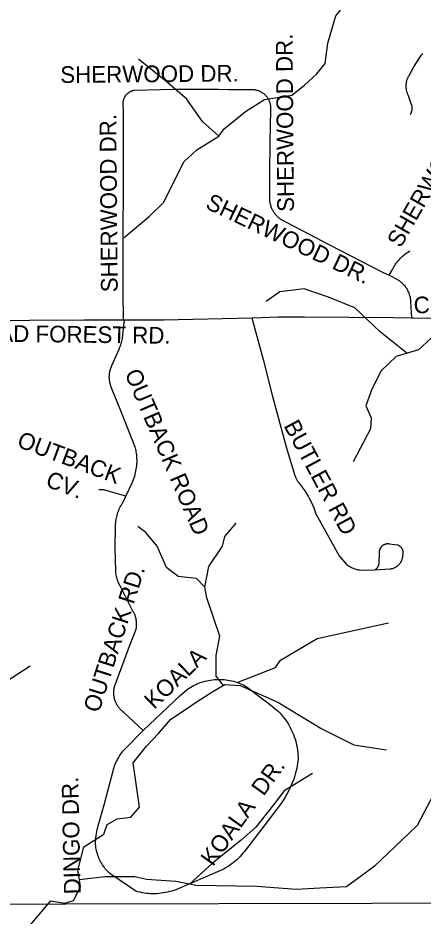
# Model space of a CAD drawing. Extents: x 1670563 to 1761545, y 515755 to 578944.
# Drawn here: x 1690764 to 1692585, y 528045 to 532087 of the extents above; entities that cross this region are included whole.
import ezdxf

# ---------------------------------------------------------------- set-up
doc = ezdxf.new("R2010")
doc.units = 0
for name, color, linetype in [('5_sectionlines', 7, 'Continuous'), ('SHP_LINE', 7, 'Continuous'), ('STREETCL', 7, 'Continuous'), ('STRNAMES', 7, 'Continuous')]:
    doc.layers.add(name, color=color, linetype=linetype)

msp = doc.modelspace()

# ---------------------------------------------------------------- linework, layer by layer
at = {"layer": '5_sectionlines'}
msp.add_lwpolyline([(1683015, 528116), (1688224.2, 528093.7), (1693732, 528106.5)], dxfattribs=at)
at = {"layer": 'SHP_LINE'}
for points in [[(1691667, 531555), (1691690, 531588), (1691786, 531666), (1691872, 531720), (1691995, 531739), (1692051, 531785), (1692107, 531835), (1692145, 531882), (1692157, 531973), (1692193, 532097), (1692213, 532122)], [(1691667, 531555), (1691593, 531621), (1691521, 531723), (1691428, 531802), (1691305, 531902)], [(1691241, 531099), (1691353, 531193), (1691420, 531258), (1691509, 531440), (1691568, 531493), (1691667, 531555)], [(1692512, 530578), (1692392, 530674), (1692278, 530783), (1692159, 530830), (1692050, 530868), (1691941, 530854), (1691879, 530811)], [(1692726, 530730), (1692658, 530690), (1692622, 530648), (1692564, 530593), (1692464, 530564), (1692396, 530499), (1692354, 530416), (1692328, 530341), (1692351, 530287), (1692348, 530238), (1692270, 530090)], [(1691603, 529525), (1691621, 529619), (1691683, 529710), (1691694, 529754), (1691745, 529813)], [(1691603, 529525), (1691566, 529564), (1691484, 529573), (1691431, 529614), (1691390, 529710), (1691339, 529772), (1691303, 529799)], [(1691687, 529083), (1691655, 529124), (1691654, 529218), (1691671, 529305), (1691612, 529477), (1691603, 529525)], [(1691749, 529096), (1691921, 529163), (1691944, 529197), (1692108, 529294), (1692430, 529365)], [(1690157, 528797), (1690269, 528849), (1690385, 528909), (1690595, 528948), (1690656, 529046), (1690733, 529115), (1690819, 529171)], [(1691040, 528208), (1691033, 528250), (1691059, 528357), (1691150, 528414), (1691164, 528457), (1691209, 528482), (1691271, 528490), (1691310, 528535), (1691293, 528650), (1691282, 528735), (1691341, 528810), (1691396, 528867), (1691450, 528931), (1691512, 528972), (1691569, 529010), (1691639, 529056), (1691694, 529087), (1691762, 529083)], [(1691762, 529083), (1691932, 529007), (1692129, 528887), (1692274, 528815), (1692421, 528793)], [(1692088, 528686), (1691961, 528608), (1691913, 528546), (1691833, 528445), (1691768, 528388), (1691637, 528282), (1691535, 528189)], [(1692647, 528621), (1692558, 528452), (1692428, 528328), (1692366, 528269), (1692330, 528242), (1692241, 528177), (1692120, 528170), (1692014, 528164), (1691838, 528178), (1691563, 528183), (1691535, 528189)], [(1690320, 527578), (1690355, 527741), (1690441, 527883), (1690660, 527913), (1690785, 527965), (1690911, 528113), (1690974, 528103), (1691013, 528115), (1691045, 528176), (1691040, 528208)], [(1691535, 528189), (1691473, 528201), (1691342, 528209), (1691289, 528222), (1691154, 528222), (1691040, 528208)]]:
    msp.add_lwpolyline(points, dxfattribs=at)
at = {"layer": 'STREETCL'}
for points in [[(1692527.3, 531652.8), (1692528.3, 531654.3), (1692529.2, 531655.8), (1692530, 531657.3), (1692530.8, 531658.9), (1692531.6, 531660.5), (1692532.2, 531662.1), (1692532.9, 531663.8), (1692533.4, 531665.4), (1692534, 531667.1), (1692534.4, 531668.8), (1692534.8, 531670.5), (1692535.2, 531672.3), (1692535.4, 531674), (1692535.7, 531675.8), (1692535.8, 531677.5), (1692535.9, 531679.3), (1692536, 531681), (1692535.9, 531682.8), (1692535.8, 531684.6), (1692535.7, 531686.3), (1692535.5, 531688.1), (1692535.2, 531689.8), (1692534.9, 531691.5), (1692534.5, 531693.3), (1692527.4, 531714.7), (1692519.6, 531735.9), (1692518.1, 531738.9), (1692516.7, 531741.9), (1692515.5, 531744.9), (1692514.3, 531748), (1692513.2, 531751.1), (1692512.3, 531754.3), (1692511.4, 531757.5), (1692510.7, 531760.7), (1692510.1, 531764), (1692509.6, 531767.2), (1692509.2, 531770.5), (1692508.9, 531773.8), (1692508.8, 531777.1), (1692508.7, 531780.4), (1692508.8, 531783.7), (1692509, 531787), (1692509.3, 531790.3), (1692509.7, 531793.6), (1692510.3, 531796.9), (1692510.9, 531800.1), (1692511.7, 531803.3), (1692512.5, 531806.5), (1692513.5, 531809.7), (1692514.6, 531812.8), (1692515.8, 531815.9), (1692517.1, 531818.9), (1692518.5, 531821.9), (1692520, 531824.8), (1692521.7, 531827.7), (1692543.9, 531866.4), (1692575.8, 531918.8), (1692578, 531921), (1692580.3, 531923.2), (1692582.6, 531925.3), (1692585, 531927.2)], [(1691237.2, 530728.5), (1691236.6, 530853.5), (1691236.3, 531036), (1691236.3, 531160.7), (1691237.7, 531283.9), (1691237.2, 531409.9), (1691237.3, 531516.9), (1691237.3, 531662.3), (1691236.8, 531702.8), (1691236.8, 531704.8), (1691236.9, 531706.9), (1691237, 531708.9), (1691237.3, 531710.9), (1691237.6, 531712.9), (1691237.9, 531714.9), (1691238.4, 531716.9), (1691238.9, 531718.9), (1691239.4, 531720.9), (1691240.1, 531722.8), (1691240.8, 531724.7), (1691241.5, 531726.6), (1691242.4, 531728.5), (1691243.3, 531730.3), (1691244.2, 531732.1), (1691245.2, 531733.9), (1691246.3, 531735.6), (1691247.5, 531737.3), (1691248.7, 531738.9), (1691249.9, 531740.6), (1691251.2, 531742.1), (1691252.6, 531743.6), (1691254, 531745.1), (1691255.5, 531746.5), (1691257, 531747.9), (1691258.5, 531749.2), (1691260.1, 531750.5), (1691261.8, 531751.7), (1691263.5, 531752.8), (1691265.2, 531753.9), (1691267, 531754.9), (1691268.8, 531755.9), (1691270.6, 531756.8), (1691272.5, 531757.6), (1691274.3, 531758.4), (1691276.3, 531759.1), (1691278.2, 531759.8), (1691280.1, 531760.3), (1691282.1, 531760.8), (1691284.1, 531761.3), (1691286.1, 531761.7), (1691288.1, 531762), (1691462.1, 531766.1), (1691664.1, 531766.6), (1691710.4, 531765.2), (1691812.9, 531765.2), (1691815.8, 531765.2), (1691818.8, 531765.2), (1691821.7, 531765), (1691824.6, 531764.7), (1691827.5, 531764.3), (1691830.5, 531763.8), (1691833.3, 531763.2), (1691836.2, 531762.5), (1691839, 531761.7), (1691841.8, 531760.8), (1691844.6, 531759.9), (1691847.4, 531758.8), (1691850.1, 531757.6), (1691852.7, 531756.3), (1691855.3, 531755), (1691857.9, 531753.5), (1691860.4, 531752), (1691862.9, 531750.3), (1691865.3, 531748.6), (1691867.6, 531746.8), (1691869.9, 531745), (1691872.1, 531743), (1691874.2, 531741), (1691876.3, 531738.9), (1691878.2, 531736.7), (1691880.2, 531734.5), (1691882, 531732.2), (1691883.7, 531729.8), (1691885.4, 531727.4), (1691887, 531724.9), (1691888.5, 531722.3), (1691889.9, 531719.7), (1691891.2, 531717.1), (1691892.4, 531714.4), (1691893.5, 531711.7), (1691894.6, 531708.9), (1691895.5, 531706.1), (1691896.3, 531703.3), (1691897.1, 531700.5), (1691897.7, 531697.6), (1691898.3, 531694.7), (1691898.7, 531691.8), (1691899, 531688.9), (1691899.2, 531685.9), (1691899.4, 531683), (1691899.4, 531680), (1691899.3, 531677.1), (1691899.1, 531674.1), (1691895.4, 531529.2), (1691895, 531386), (1691893.7, 531282.1), (1691893.6, 531278), (1691893.7, 531274), (1691894, 531269.9), (1691894.3, 531265.9), (1691894.8, 531261.9), (1691895.5, 531257.9), (1691896.3, 531254), (1691897.2, 531250), (1691898.2, 531246.1), (1691899.4, 531242.2), (1691900.7, 531238.4), (1691902.1, 531234.6), (1691903.7, 531230.9), (1691905.4, 531227.2), (1691907.2, 531223.6), (1691909.1, 531220.1), (1691911.1, 531216.6), (1691913.3, 531213.2), (1691915.6, 531209.8), (1691918, 531206.6), (1691920.5, 531203.4), (1691923.1, 531200.3), (1691925.8, 531197.3), (1691928.6, 531194.4), (1691931.5, 531191.6), (1691934.5, 531188.9), (1691937.6, 531186.3), (1691940.8, 531183.8), (1691944, 531181.4), (1692164.3, 531066.5), (1692402.8, 530943.5), (1692431.7, 530929)], [(1692431.7, 530929), (1692447.3, 530955.1), (1692450.5, 530961.2), (1692453.9, 530967.2), (1692457.5, 530973.1), (1692461.2, 530978.8), (1692465.2, 530984.4), (1692469.4, 530989.9), (1692473.7, 530995.2), (1692478.3, 531000.4), (1692483, 531005.4), (1692487.8, 531010.3), (1692492.8, 531015), (1692498, 531019.5), (1692503.4, 531023.9), (1692508.8, 531028), (1692514.5, 531032), (1692520.2, 531035.8), (1692526.1, 531039.3)], [(1692431.7, 530929), (1692469.9, 530909.7), (1692473.4, 530907.5), (1692476.9, 530905.2), (1692480.2, 530902.7), (1692483.5, 530900.1), (1692486.7, 530897.4), (1692489.8, 530894.6), (1692492.8, 530891.7), (1692495.7, 530888.7), (1692498.5, 530885.6), (1692501.2, 530882.4), (1692503.8, 530879.1), (1692506.3, 530875.8), (1692508.6, 530872.3), (1692510.8, 530868.8), (1692513, 530865.2), (1692514.9, 530861.5), (1692516.8, 530857.8), (1692518.5, 530854), (1692520.1, 530850.1), (1692521.6, 530846.2), (1692522.9, 530842.2), (1692524.1, 530838.2), (1692525.2, 530834.2), (1692526.1, 530830.1), (1692526.9, 530826), (1692527.6, 530821.9), (1692528.1, 530817.8), (1692528.4, 530813.6), (1692528.6, 530809.4), (1692532.5, 530737.9)], [(1691241.7, 530728.5), (1691417.9, 530728.9), (1691814.3, 530737.5)], [(1691814.3, 530737.5), (1691819.2, 530737.7), (1691935.5, 530741.2), (1692051.8, 530742.1), (1692451.1, 530739.4), (1692532.5, 530737.9)], [(1691814.3, 530737.5), (1691866.1, 530549.5), (1691906.6, 530389.4), (1691969.2, 530156.6), (1691998, 530061.6), (1692008.8, 530027.3), (1692009.9, 530024.1), (1692011.1, 530020.8), (1692012.4, 530017.7), (1692013.9, 530014.5), (1692015.4, 530011.5), (1692017.1, 530008.4), (1692018.8, 530005.5), (1692020.7, 530002.6), (1692022.6, 529999.7), (1692024.7, 529997), (1692026.8, 529994.3), (1692035.9, 529982.9), (1692044.5, 529971.3), (1692052.7, 529959.4), (1692060.6, 529947.2), (1692068, 529934.8), (1692074.9, 529922.1), (1692081.5, 529909.2), (1692087.6, 529896), (1692093.2, 529882.7), (1692098.4, 529869.2), (1692103.1, 529855.5), (1692207.8, 529666.9), (1692240.8, 529627.8), (1692244.2, 529625.2), (1692247.6, 529622.8), (1692251.2, 529620.5), (1692254.8, 529618.3), (1692258.6, 529616.3), (1692262.3, 529614.3), (1692266.2, 529612.5), (1692270.1, 529610.9), (1692274, 529609.3), (1692278, 529607.9), (1692282.1, 529606.6), (1692286.1, 529605.5), (1692290.3, 529604.4), (1692294.4, 529603.6), (1692298.6, 529602.8), (1692302.8, 529602.2), (1692366.1, 529602.9), (1692435.9, 529607.3), (1692438.1, 529607.5), (1692440.4, 529607.8), (1692442.6, 529608.2), (1692444.8, 529608.7), (1692446.9, 529609.3), (1692449.1, 529609.9), (1692451.2, 529610.6), (1692453.3, 529611.4), (1692455.4, 529612.3), (1692457.4, 529613.2), (1692459.5, 529614.2), (1692461.4, 529615.3), (1692463.4, 529616.4), (1692465.3, 529617.6), (1692467.1, 529618.9), (1692468.9, 529620.2), (1692470.7, 529621.6), (1692472.4, 529623.1), (1692474.1, 529624.6), (1692475.7, 529626.1), (1692477.2, 529627.8), (1692478.7, 529629.4), (1692480.1, 529631.2), (1692481.5, 529633), (1692482.8, 529634.8), (1692484.1, 529636.7), (1692485.2, 529638.6), (1692486.4, 529640.5), (1692487.4, 529642.5), (1692488.4, 529644.5), (1692489.3, 529646.6), (1692490.1, 529648.7), (1692490.9, 529650.8), (1692491.5, 529652.9), (1692492.2, 529655.1), (1692492.7, 529657.3), (1692493.1, 529659.5), (1692493.5, 529661.7), (1692493.8, 529663.9), (1692494, 529666.1), (1692494.2, 529668.4), (1692494.5, 529669.6), (1692494.9, 529670.8), (1692495.1, 529672), (1692495.4, 529673.3), (1692495.6, 529674.5), (1692495.7, 529675.8), (1692495.8, 529677), (1692495.9, 529678.3), (1692495.9, 529679.6), (1692495.9, 529680.8), (1692495.8, 529682.1), (1692495.7, 529683.3), (1692495.5, 529684.6), (1692495.3, 529685.8), (1692495.1, 529687.1), (1692494.8, 529688.3), (1692494.4, 529689.5), (1692494.1, 529690.7), (1692493.7, 529691.9), (1692493.2, 529693.1), (1692492.7, 529694.3), (1692492.2, 529695.4), (1692491.6, 529696.5), (1692491, 529697.6), (1692490.3, 529698.7), (1692489.7, 529699.8), (1692488.9, 529700.8), (1692488.2, 529701.8), (1692487.4, 529702.8), (1692486.6, 529703.8), (1692485.7, 529704.7), (1692484.8, 529705.6), (1692483.9, 529706.4), (1692483, 529707.3), (1692482, 529708.1), (1692481, 529708.8), (1692479.9, 529709.6), (1692478.9, 529710.3), (1692477.8, 529710.9), (1692476.7, 529711.5), (1692475.6, 529712.1), (1692474.4, 529712.6), (1692473.3, 529713.2), (1692472.1, 529713.6), (1692470.9, 529714), (1692469.7, 529714.4), (1692433.7, 529719.4), (1692432.4, 529719.7), (1692431.1, 529719.8), (1692429.7, 529720), (1692428.4, 529720), (1692427, 529720.1), (1692425.7, 529720.1), (1692424.3, 529720), (1692423, 529719.9), (1692421.6, 529719.7), (1692420.3, 529719.5), (1692418.9, 529719.3), (1692417.6, 529719), (1692416.3, 529718.7), (1692415, 529718.3), (1692413.7, 529717.9), (1692412.5, 529717.4), (1692411.2, 529716.9), (1692410, 529716.3), (1692408.8, 529715.7), (1692407.6, 529715.1), (1692406.4, 529714.4), (1692405.3, 529713.7), (1692404.1, 529712.9), (1692403, 529712.1), (1692402, 529711.3), (1692400.9, 529710.4), (1692399.9, 529709.5), (1692399, 529708.5), (1692398, 529707.6), (1692397.1, 529706.6), (1692396.3, 529705.5), (1692395.4, 529704.4), (1692394.6, 529703.4), (1692393.9, 529702.2), (1692393.2, 529701.1), (1692392.5, 529699.9), (1692391.8, 529698.7), (1692391.3, 529697.5), (1692390.7, 529696.3), (1692390.2, 529695), (1692389.7, 529693.7), (1692389.3, 529692.4), (1692388.9, 529691.1), (1692388.6, 529689.8), (1692388.3, 529688.5), (1692388.1, 529687.2), (1692387.9, 529685.8), (1692387.7, 529684.5), (1692387.6, 529683.1), (1692387.6, 529681.8), (1692387.6, 529680.4), (1692387.6, 529679.1), (1692387.7, 529677.7), (1692386.3, 529635.3), (1692386.2, 529633.9), (1692386.1, 529632.5), (1692385.9, 529631.1), (1692385.7, 529629.7), (1692385.4, 529628.4), (1692385.1, 529627), (1692384.8, 529625.7), (1692384.4, 529624.3), (1692383.9, 529623), (1692383.4, 529621.7), (1692382.9, 529620.4), (1692382.3, 529619.1), (1692381.7, 529617.9), (1692381.1, 529616.6), (1692380.4, 529615.4), (1692379.6, 529614.2), (1692378.8, 529613.1), (1692378, 529611.9), (1692377.2, 529610.8), (1692376.3, 529609.8), (1692375.3, 529608.7), (1692374.4, 529607.7), (1692373.4, 529606.7), (1692372.4, 529605.8), (1692371.3, 529604.9), (1692370.2, 529604), (1692369.1, 529603.2)], [(1692532.5, 530737.9), (1692541, 530737.6), (1692619.7, 530736.4), (1692698.4, 530737.6), (1692777.1, 530741.1), (1692823.1, 530743.2), (1692869.2, 530743.8), (1692915.2, 530742.9), (1693236.9, 530743.8), (1693353.2, 530743.8), (1693457.8, 530744.7), (1693540.5, 530747.8), (1693623.3, 530748.6), (1693706.1, 530747.1)], [(1690197.1, 530728.1), (1690371.8, 530724.6), (1690614.8, 530725.5), (1690815.7, 530727.2), (1691059.7, 530728), (1691241.7, 530728.5)], [(1691248.5, 529934.7), (1691276.7, 529995.2), (1691280, 530002.5), (1691283, 530010), (1691285.7, 530017.5), (1691288.2, 530025.1), (1691290.5, 530032.8), (1691292.4, 530040.6), (1691294.1, 530048.5), (1691295.6, 530056.4), (1691296.8, 530064.3), (1691297.7, 530072.3), (1691298.3, 530080.3), (1691298.7, 530088.3), (1691298.7, 530096.3), (1691298.6, 530104.3), (1691298.1, 530112.3), (1691297.4, 530120.3), (1691296.4, 530128.3), (1691295.4, 530134), (1691294.3, 530139.7), (1691293, 530145.4), (1691291.5, 530151), (1691289.8, 530156.6), (1691288, 530162.1), (1691285.9, 530167.5), (1691225.7, 530318.3), (1691183.1, 530425.2), (1691181.5, 530429.3), (1691180.1, 530433.4), (1691178.9, 530437.6), (1691177.8, 530441.8), (1691176.8, 530446.1), (1691176, 530450.3), (1691175.3, 530454.6), (1691174.8, 530459), (1691174.4, 530463.3), (1691174.2, 530467.6), (1691174.2, 530472), (1691174.3, 530476.3), (1691174.5, 530480.7), (1691174.9, 530485), (1691175.4, 530489.3), (1691176.1, 530493.6), (1691177, 530497.9), (1691177.9, 530502.1), (1691179.1, 530506.3), (1691180.3, 530510.5), (1691181.8, 530514.6), (1691183.3, 530518.7), (1691185, 530522.7), (1691219.7, 530600.1), (1691222, 530605.4), (1691224.1, 530610.7), (1691226, 530616.1), (1691227.7, 530621.6), (1691229.3, 530627.1), (1691230.6, 530632.7), (1691231.8, 530638.3), (1691232.8, 530643.9), (1691233.7, 530649.6), (1691234.3, 530655.3), (1691234.8, 530661), (1691241.7, 530728.5)], [(1691248.5, 529934.7), (1691158.5, 529960.8), (1691155.8, 529961.5), (1691153, 529962.2), (1691150.2, 529962.7), (1691147.4, 529963.2), (1691144.6, 529963.5), (1691141.7, 529963.8), (1691138.9, 529963.9), (1691136, 529964), (1691133.2, 529963.9), (1691130.3, 529963.8), (1691127.5, 529963.5)], [(1691326, 528879.6), (1691238.7, 528961.6), (1691235.6, 528964), (1691232.7, 528966.5), (1691229.8, 528969), (1691227, 528971.7), (1691224.3, 528974.5), (1691221.7, 528977.3), (1691219.2, 528980.3), (1691216.8, 528983.3), (1691214.5, 528986.4), (1691212.3, 528989.6), (1691210.3, 528992.9), (1691208.3, 528996.2), (1691206.5, 528999.6), (1691204.8, 529003.1), (1691203.2, 529006.6), (1691201.7, 529010.2), (1691200.4, 529013.8), (1691199.2, 529017.5), (1691198.1, 529021.2), (1691197.2, 529024.9), (1691196.3, 529028.7), (1691195.6, 529032.5), (1691195.1, 529036.3), (1691194.7, 529040.2), (1691194.4, 529044), (1691194.2, 529047.9), (1691194.2, 529051.7), (1691194.3, 529055.6), (1691194.6, 529059.4), (1691195, 529063.3), (1691195.5, 529067.1), (1691196.1, 529070.9), (1691196.9, 529074.7), (1691197.8, 529078.5), (1691198.9, 529082.2), (1691200.1, 529085.9), (1691265.6, 529260.1), (1691292.4, 529328.6), (1691293.4, 529332.2), (1691294.3, 529335.8), (1691295, 529339.5), (1691295.7, 529343.1), (1691296.2, 529346.8), (1691296.6, 529350.5), (1691296.8, 529354.2), (1691296.9, 529358), (1691296.9, 529361.7), (1691296.8, 529365.4), (1691296.5, 529369.1), (1691296.2, 529372.8), (1691295.6, 529376.5), (1691295, 529380.2), (1691294.2, 529383.9), (1691293.4, 529387.5), (1691292.3, 529391.1), (1691291.2, 529394.6), (1691290, 529398.1), (1691288.6, 529401.6), (1691287.1, 529405), (1691285.5, 529408.4), (1691283.8, 529411.7), (1691281.9, 529414.9), (1691221.1, 529533.6), (1691218.7, 529538.3), (1691216.5, 529543.2), (1691214.5, 529548.2), (1691212.6, 529553.2), (1691210.9, 529558.2), (1691209.3, 529563.4), (1691207.9, 529568.5), (1691206.8, 529573.7), (1691205.7, 529579), (1691204.9, 529584.3), (1691204.2, 529589.6), (1691203.7, 529594.9), (1691203.4, 529600.2), (1691201.1, 529701.1), (1691202.1, 529801.9), (1691202.4, 529808.8), (1691203, 529815.6), (1691203.7, 529822.3), (1691204.7, 529829.1), (1691205.9, 529835.8), (1691207.4, 529842.5), (1691209, 529849.1), (1691210.9, 529855.7), (1691213, 529862.2), (1691215.3, 529868.6), (1691217.9, 529874.9), (1691220.6, 529881.2), (1691223.6, 529887.3), (1691226.7, 529893.4), (1691230.1, 529899.3), (1691233.7, 529905.1), (1691237.4, 529910.8), (1691248.5, 529934.7)], [(1691326, 528879.6), (1691493, 529038.2), (1691525.7, 529066.3), (1691532.9, 529071.1), (1691540.3, 529075.6), (1691547.8, 529079.9), (1691555.5, 529083.9), (1691563.4, 529087.6), (1691571.3, 529091.1), (1691579.4, 529094.3), (1691587.5, 529097.2), (1691595.8, 529099.8), (1691604.2, 529102.1), (1691612.6, 529104.2), (1691621.1, 529105.9), (1691629.6, 529107.4), (1691638.2, 529108.5), (1691646.8, 529109.4), (1691655.5, 529109.9), (1691664.2, 529110.2), (1691672.8, 529110.1), (1691681.5, 529109.8), (1691690.1, 529109.2), (1691698.8, 529108.2), (1691707.3, 529107), (1691715.9, 529105.4), (1691724.4, 529103.6), (1691732.8, 529101.5), (1691741.1, 529099), (1691749.3, 529096.3), (1691757.5, 529093.4), (1691765.5, 529090.1), (1691773.4, 529086.5), (1691781.2, 529082.7), (1691788.8, 529078.6), (1691893.5, 529000.8), (1691926.1, 528973.9), (1691933.6, 528966.6), (1691940.9, 528959), (1691948, 528951.2), (1691954.8, 528943.1), (1691961.3, 528934.9), (1691967.5, 528926.4), (1691973.4, 528917.6), (1691979, 528908.7), (1691984.2, 528899.6), (1691989.2, 528890.4), (1691993.9, 528880.9), (1691998.2, 528871.3), (1692002.2, 528861.6), (1692005.8, 528851.7), (1692009.1, 528841.7), (1692012.1, 528831.6), (1692014.7, 528821.4), (1692016.9, 528811.1), (1692018.8, 528800.8), (1692020.3, 528790.4), (1692021.5, 528779.9), (1692022.3, 528769.4), (1692022.8, 528758.9), (1692022.9, 528748.4), (1692020.8, 528733.7), (1692018.3, 528719), (1692015.2, 528704.5), (1692011.6, 528690), (1692007.6, 528675.7), (1692003, 528661.6), (1691997.9, 528647.6), (1691992.4, 528633.8), (1691986.4, 528620.2), (1691979.9, 528606.8), (1691972.9, 528593.7), (1691965.5, 528580.8), (1691957.6, 528568.2), (1691949.3, 528555.8), (1691940.5, 528543.8), (1691931.4, 528532.1), (1691781.3, 528335.5), (1691775.1, 528327.6), (1691768.6, 528320), (1691761.9, 528312.7), (1691754.9, 528305.5), (1691747.7, 528298.6), (1691740.2, 528292), (1691732.5, 528285.6), (1691724.6, 528279.5), (1691716.5, 528273.7), (1691708.2, 528268.1), (1691699.7, 528262.9), (1691691, 528257.9), (1691682.1, 528253.3), (1691472.8, 528163.7), (1691463.7, 528160.5), (1691454.6, 528157.5), (1691445.4, 528154.9), (1691436, 528152.5), (1691426.6, 528150.6), (1691417.2, 528148.9), (1691407.7, 528147.5), (1691398.1, 528146.5), (1691388.5, 528145.8), (1691378.9, 528145.5), (1691369.3, 528145.4), (1691359.7, 528145.7), (1691350.1, 528146.4), (1691340.6, 528147.3), (1691331.1, 528148.6), (1691321.6, 528150.2), (1691312.2, 528152.2), (1691302.8, 528154.4), (1691293.6, 528157), (1691180.4, 528232.9), (1691175.2, 528237.6), (1691170.2, 528242.5), (1691165.3, 528247.5), (1691160.7, 528252.8), (1691156.2, 528258.1), (1691151.9, 528263.7), (1691147.8, 528269.4), (1691143.9, 528275.2), (1691140.2, 528281.1), (1691136.7, 528287.2), (1691133.4, 528293.4), (1691130.4, 528299.7), (1691127.5, 528306.1), (1691124.9, 528312.6), (1691122.5, 528319.2), (1691120.3, 528325.8), (1691118.4, 528332.6), (1691116.7, 528339.4), (1691115.2, 528346.2), (1691114, 528353.1), (1691113, 528360.1), (1691112.7, 528369.5), (1691112.7, 528378.9), (1691113, 528388.3), (1691113.7, 528397.7), (1691114.7, 528407.1), (1691116, 528416.4), (1691117.6, 528425.7), (1691119.6, 528434.9), (1691121.9, 528444), (1691124.5, 528453.1), (1691127.4, 528462.1), (1691150.3, 528545.2), (1691190.9, 528698.8), (1691193, 528706.3), (1691195.4, 528713.8), (1691198, 528721.2), (1691200.9, 528728.5), (1691204, 528735.7), (1691207.3, 528742.8), (1691210.9, 528749.8), (1691214.7, 528756.6), (1691218.7, 528763.4), (1691222.9, 528770), (1691227.4, 528776.4), (1691232, 528782.7), (1691236.9, 528788.9), (1691241.9, 528794.9), (1691326, 528879.6)]]:
    msp.add_lwpolyline(points, dxfattribs=at)

# ---------------------------------------------------------------- texts
at = {"layer": 'STRNAMES'}
for s, rotation, p in [('SHERWOOD DR.', 90.4952, (1692004.6, 531214.5)), ('SHERWOOD DR.', 0.4952, (1690954, 531794.3)), ('SHERWOOD DR.', 90.4952, (1691212, 530852.8)), ('SHERWOOD', 60.3772, (1692484.1, 531048.6)), ('SHERWOOD DR.', 334.5071, (1691602, 531232.4)), ('CRAIGHEAD FOREST RD', 2.2662, (1692543.9, 530756.6)), ('CRAIGHEAD FOREST RD.', 359.3102, (1690217.9, 530635.5)), ('OUTBACK ROAD', 293.2814, (1691241.7, 530487.8)), ('BUTLER RD', 298.2024, (1691956.4, 530252.3)), ('OUTBACK', 339.4119, (1690754.4, 530158.8)), ('CV.', 339.4119, (1690883.1, 529980.3)), ('OUTBACK RD.', 72.2635, (1691127.4, 528956.4)), ('KOALA ', 43.9839, (1691375.4, 528972.4)), ('KOALA  DR.', 54.3115, (1691640.2, 528264.7)), ('DINGO DR.', 91.2, (1691045.3, 528143.6))]:
    msp.add_text(s, height=75, rotation=rotation, dxfattribs=at).set_placement(p)

doc.saveas('drawing.dxf')
